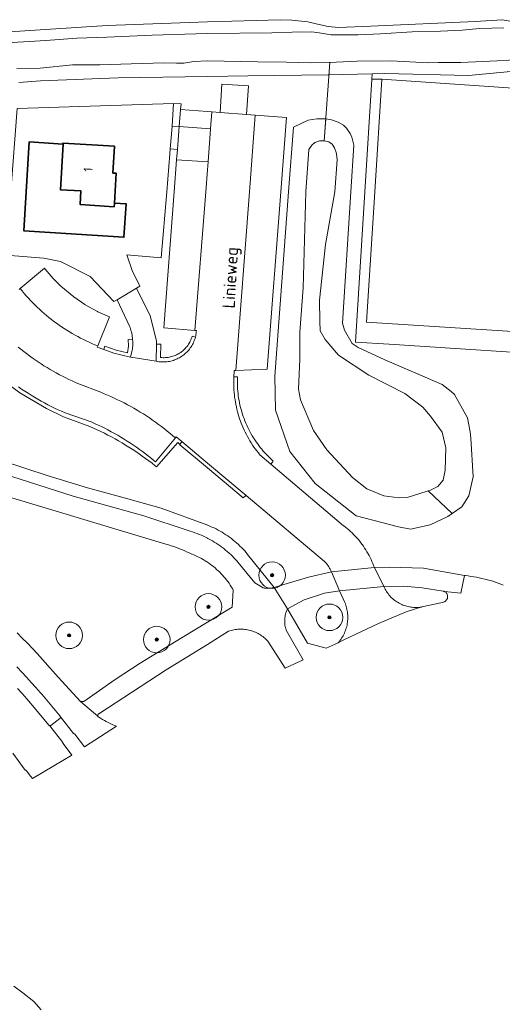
# Model space of a CAD drawing. Header units: metres. Extents: x 152610 to 160096, y 456114 to 462495.
# Tile 895 of 938: x 158472 to 158544, y 461378 to 461526. Entities that reach past the tile are written whole.
import ezdxf
from ezdxf.enums import TextEntityAlignment as Align

# ---------------------------------------------------------------- set-up
doc = ezdxf.new("R2010")
doc.units = ezdxf.units.M
doc.header["$LTSCALE"] = 0.5
doc.layers.get('0').update_dxf_attribs({"linetype": 'CONTINUOUS'})
for name, color, linetype, lineweight in [('B-PV-GR-BEPLANTING_CULTUUR_BOSPLANTSOEN-GV', 251, 'CONTINUOUS', 18), ('B-PV-OG-TERREIN_OEVER-GV', 251, 'CONTINUOUS', 18), ('B-PV-OG-TOPOGRAFIE-T18', 1, 'CONTINUOUS', 18), ('B-PV-OG-WATER_SLOOT-GV', 251, 'CONTINUOUS', 18), ('B-XX-GR-BEPLANTING_CULTUUR_BODEMBEDEKKER-GV', 252, 'CONTINUOUS', 18), ('B-XX-GR-BEPLANTING_CULTUUR_BOSPLANTSOEN-GV', 252, 'CONTINUOUS', 18), ('B-XX-GR-BEPLANTING_CULTUUR_HEESTERS-GV', 252, 'CONTINUOUS', 18), ('B-XX-GR-BOOM-S', 252, 'CONTINUOUS', 25), ('B-XX-IE-TERREINAFSCHEIDING_KUNSTMATIG_HEKWERK-G', 252, 'IE-TERREINAFSCHEIDING-KUNSTMATIG', 18), ('B-XX-KW-KUNSTWERK_DUIKER-G', 252, 'CONTINUOUS', 18), ('B-XX-OG-BEBOUWING-GV', 6, 'CONTINUOUS', 35), ('B-XX-OG-BEBOUWING-T18', 1, 'CONTINUOUS', 18), ('B-XX-OG-TERREIN_CULTUURSCHEIDING-GV', 252, 'CONTINUOUS', 18), ('B-XX-OG-TERREIN_ERF-GV', 252, 'CONTINUOUS', 18), ('B-XX-OG-WATER_SLOOT-GV', 252, 'CONTINUOUS', 18), ('B-XX-VH-VERHARDING_ASFALT-GV', 252, 'CONTINUOUS', 18), ('B-XX-VH-VERHARDING_BETONSTRAATSTEEN-GV', 252, 'CONTINUOUS', 18), ('B-XX-VH-VERHARDING_TEGEL-GV', 252, 'CONTINUOUS', 18)]:
    doc.layers.add(name, color=color, linetype=linetype, lineweight=lineweight)
doc.styles.add('NLCS-ISO-M-T18', font='NLCS-ISO.ttf', dxfattribs={"height": 1.8})
doc.linetypes.add('IE-TERREINAFSCHEIDING-KUNSTMATIG', pattern='A,4,[82,NLCS.SHX,S=0.75,R=90,X=0,Y=0],4,-2', length=10)

# ---------------------------------------------------------------- blocks, each defined once
blk = doc.blocks.new('SGR-BOOM_01-SO')
at = {"linetype": 'ByBlock', "lineweight": 18}
h = blk.add_hatch(color=0, dxfattribs=at)
h.dxf.hatch_style = 1
edge = h.paths.add_edge_path()
edge.add_arc((0, 0), 0.25, 0, 360)
at = {"color": 0, "linetype": 'ByBlock', "lineweight": 18}
for radius in [2, 0.25]:
    blk.add_circle((0, 0), radius, dxfattribs=at)

msp = doc.modelspace()

# ---------------------------------------------------------------- linework, layer by layer
at = {"layer": 'B-PV-GR-BEPLANTING_CULTUUR_BOSPLANTSOEN-GV', "flags": 128}
msp.add_lwpolyline([(158467.043, 461523.872), (158484.933, 461525.04), (158500, 461525.587), (158511.022, 461525.91), (158512.71, 461525.858), (158515.131, 461525.598), (158516.546, 461525.233), (158518.179, 461524.897), (158519.719, 461524.734), (158524.576, 461524.911), (158540.277, 461525.661), (158544.352, 461525.87), (158547.377, 461525.389)], dxfattribs=at)
at = {"layer": 'B-PV-OG-TERREIN_OEVER-GV', "flags": 128}
for points in [[(158547.377, 461525.389), (158544.352, 461525.87), (158540.277, 461525.661), (158524.576, 461524.911), (158519.719, 461524.734), (158518.179, 461524.897), (158516.546, 461525.233), (158515.131, 461525.598), (158512.71, 461525.858), (158511.022, 461525.91), (158500, 461525.587), (158484.933, 461525.04), (158467.043, 461523.872)], [(158469.844, 461522.405), (158475.698, 461522.782), (158480.365, 461523.133), (158484.859, 461523.283), (158491.675, 461523.575), (158498.26, 461523.76), (158500, 461523.808), (158509.714, 461523.93), (158512.757, 461524.008), (158515.712, 461524.102), (158516.802, 461523.939), (158518.607, 461523.633), (158520.39, 461523.628), (158522.694, 461523.641), (158526.064, 461523.798), (158530.82, 461524.071), (158535.067, 461524.17), (158538.322, 461524.344), (158540.931, 461524.579), (158544.604, 461524.695)], [(158547.1, 461519.9), (158543.611, 461519.739), (158538.115, 461519.48), (158534.777, 461519.462), (158533.258, 461519.436), (158527.621, 461519.713), (158522.543, 461519.69), (158518.325, 461519.446), (158515.524, 461519.411), (158511.876, 461519.523), (158507.55, 461519.549), (158499.995, 461519.707), (158497.941, 461519.612), (158496.438, 461519.348), (158495.328, 461519.369), (158493.506, 461519.415), (158488.536, 461519.278), (158483.834, 461519.118), (158479.685, 461519.098), (158474.821, 461518.611), (158471.342, 461518.543)], [(158471.652, 461516.462), (158474.886, 461516.717), (158486.558, 461517.176), (158500, 461517.335), (158506.062, 461517.441), (158518.188, 461517.604), (158524.78, 461517.747), (158526.701, 461517.788), (158539.277, 461517.523), (158552.504, 461518.758)], [(158475.004, 461376.868), (158473.869, 461378.128), (158472.23, 461379.42), (158470.854, 461380.401)]]:
    msp.add_lwpolyline(points, dxfattribs=at)
at = {"layer": 'B-PV-OG-WATER_SLOOT-GV', "flags": 128}
for points in [[(158544.604, 461524.695), (158540.931, 461524.579), (158538.322, 461524.344), (158535.067, 461524.17), (158530.82, 461524.071), (158526.064, 461523.798), (158522.694, 461523.641), (158520.39, 461523.628), (158518.607, 461523.633), (158516.802, 461523.939), (158515.712, 461524.102), (158512.757, 461524.008), (158509.714, 461523.93), (158500, 461523.808), (158498.26, 461523.76), (158491.675, 461523.575), (158484.859, 461523.283), (158480.365, 461523.133), (158475.698, 461522.782), (158469.844, 461522.405)], [(158471.342, 461518.543), (158474.821, 461518.611), (158479.685, 461519.098), (158483.834, 461519.118), (158488.536, 461519.278), (158493.506, 461519.415), (158495.328, 461519.369), (158496.438, 461519.348), (158497.941, 461519.612), (158499.995, 461519.707), (158507.55, 461519.549), (158511.876, 461519.523), (158515.524, 461519.411), (158518.325, 461519.446), (158522.543, 461519.69), (158527.621, 461519.713), (158533.258, 461519.436), (158534.777, 461519.462), (158538.115, 461519.48), (158543.611, 461519.739), (158547.1, 461519.9)]]:
    msp.add_lwpolyline(points, dxfattribs=at)
at = {"layer": 'B-XX-GR-BEPLANTING_CULTUUR_BODEMBEDEKKER-GV'}
for points in [[(158498.186, 461478.101), (158497.696, 461478.25), (158497.692, 461478.238), (158497.637, 461478.058), (158497.574, 461477.881), (158497.504, 461477.706), (158497.426, 461477.535), (158497.341, 461477.367), (158497.249, 461477.203), (158497.15, 461477.043), (158497.044, 461476.887), (158496.932, 461476.736), (158496.813, 461476.59), (158496.689, 461476.449), (158496.558, 461476.313), (158496.422, 461476.183), (158496.281, 461476.059), (158496.134, 461475.941), (158495.982, 461475.83), (158495.826, 461475.725), (158495.666, 461475.627), (158495.501, 461475.535), (158495.333, 461475.451), (158495.161, 461475.374), (158494.986, 461475.304), (158494.809, 461475.242), (158494.629, 461475.188), (158494.447, 461475.141), (158494.262, 461475.102), (158494.077, 461475.07), (158493.89, 461475.047), (158493.703, 461475.032), (158493.515, 461475.024), (158493.326, 461475.025), (158493.138, 461475.033), (158492.951, 461475.05), (158492.985, 461477.06), (158492.4, 461477.082), (158492.331, 461477.083), (158492.299, 461474.486), (158492.31, 461474.484), (158492.507, 461474.447), (158492.705, 461474.418), (158492.905, 461474.397), (158493.105, 461474.384), (158493.305, 461474.379), (158493.506, 461474.382), (158493.706, 461474.393), (158493.906, 461474.412), (158494.104, 461474.439), (158494.302, 461474.474), (158494.498, 461474.516), (158494.692, 461474.567), (158494.884, 461474.625), (158495.073, 461474.691), (158495.26, 461474.764), (158495.444, 461474.845), (158495.624, 461474.933), (158495.801, 461475.028), (158495.973, 461475.13), (158496.142, 461475.238), (158496.306, 461475.354), (158496.465, 461475.476), (158496.619, 461475.604), (158496.768, 461475.738), (158496.912, 461475.878), (158497.05, 461476.023), (158497.182, 461476.174), (158497.307, 461476.331), (158497.427, 461476.492), (158497.54, 461476.657), (158497.646, 461476.827), (158497.746, 461477.001), (158497.838, 461477.179), (158497.923, 461477.361), (158498.001, 461477.546), (158498.072, 461477.734), (158498.135, 461477.924)], [(158488.754, 461477.713), (158488.088, 461477.769), (158488.109, 461476.758), (158487.996, 461475.766), (158486.267, 461476.185), (158484.549, 461476.744), (158484.411, 461476.298), (158484.396, 461476.251), (158485.904, 461475.721), (158488.445, 461475.101), (158488.69, 461476.165), (158488.715, 461476.339), (158488.741, 461476.572), (158488.759, 461476.806), (158488.769, 461477.041), (158488.771, 461477.275), (158488.765, 461477.51)], [(158504.528, 461472.143), (158503.978, 461472.169), (158503.969, 461472.008), (158503.957, 461471.639), (158503.954, 461471.271), (158503.958, 461470.902), (158503.97, 461470.534), (158503.991, 461470.166), (158504.019, 461469.798), (158504.055, 461469.432), (158504.1, 461469.066), (158504.152, 461468.701), (158504.212, 461468.337), (158504.28, 461467.975), (158504.356, 461467.614), (158504.439, 461467.255), (158504.531, 461466.898), (158504.63, 461466.543), (158504.736, 461466.19), (158504.851, 461465.84), (158504.973, 461465.492), (158505.102, 461465.147), (158505.24, 461464.805), (158505.384, 461464.466), (158505.536, 461464.13), (158505.694, 461463.798), (158505.861, 461463.469), (158506.034, 461463.143), (158506.214, 461462.822), (158506.401, 461462.504), (158506.595, 461462.191), (158506.796, 461461.882), (158507.004, 461461.577), (158507.218, 461461.277), (158507.438, 461460.982), (158507.665, 461460.692), (158507.898, 461460.406), (158509.562, 461458.997), (158509.611, 461459.064), (158509.909, 461459.469), (158509.644, 461459.707), (158509.384, 461459.95), (158509.13, 461460.199), (158508.882, 461460.454), (158508.639, 461460.714), (158508.402, 461460.98), (158508.172, 461461.251), (158507.947, 461461.527), (158507.729, 461461.808), (158507.517, 461462.094), (158507.312, 461462.385), (158507.113, 461462.68), (158506.921, 461462.98), (158506.735, 461463.284), (158506.557, 461463.591), (158506.385, 461463.903), (158506.221, 461464.219), (158506.063, 461464.538), (158505.913, 461464.861), (158505.77, 461465.187), (158505.635, 461465.516), (158505.507, 461465.848), (158505.386, 461466.183), (158505.273, 461466.52), (158505.168, 461466.86), (158505.07, 461467.203), (158504.98, 461467.547), (158504.898, 461467.893), (158504.823, 461468.241), (158504.757, 461468.591), (158504.698, 461468.942), (158504.647, 461469.294), (158504.604, 461469.648), (158504.569, 461470.002), (158504.543, 461470.357), (158504.524, 461470.712), (158504.513, 461471.068), (158504.51, 461471.424), (158504.515, 461471.78), (158504.528, 461472.135)], [(158500, 461459.163), (158496.156, 461462.39), (158495.867, 461461.971), (158495.836, 461461.925), (158500, 461458.429), (158505.387, 461453.906), (158505.753, 461454.223), (158505.817, 461454.279)]]:
    msp.add_lwpolyline(points, close=True, dxfattribs=at)
msp.add_lwpolyline([(158468.724, 461472.008), (158471.786, 461469.756), (158475.811, 461467.397), (158478.372, 461466.144), (158482.315, 461464.691), (158482.867, 461464.442), (158483.416, 461464.187), (158483.962, 461463.923), (158484.504, 461463.653), (158485.043, 461463.376), (158485.578, 461463.091), (158486.109, 461462.799), (158486.636, 461462.501), (158487.159, 461462.196), (158487.678, 461461.883), (158488.193, 461461.564), (158488.703, 461461.238), (158489.21, 461460.905), (158489.712, 461460.566), (158490.209, 461460.22), (158490.702, 461459.868), (158491.19, 461459.509), (158491.673, 461459.143), (158492.151, 461458.772), (158492.34, 461458.622), (158495.562, 461462.237), (158495.867, 461461.971), (158496.156, 461462.39), (158495.315, 461463.096), (158495.188, 461462.943), (158492.192, 461459.35), (158492.006, 461459.506), (158491.575, 461459.861), (158491.138, 461460.209), (158490.696, 461460.552), (158490.25, 461460.888), (158489.798, 461461.218), (158489.342, 461461.541), (158488.882, 461461.857), (158488.417, 461462.167), (158487.947, 461462.47), (158487.474, 461462.767), (158486.996, 461463.057), (158486.514, 461463.339), (158486.028, 461463.615), (158485.538, 461463.884), (158485.044, 461464.146), (158484.547, 461464.401), (158484.046, 461464.648), (158483.541, 461464.889), (158483.033, 461465.122), (158482.522, 461465.348), (158478.587, 461466.716), (158478.579, 461466.72), (158478.055, 461466.952), (158477.534, 461467.192), (158477.017, 461467.438), (158476.503, 461467.693), (158475.993, 461467.954), (158475.487, 461468.222), (158474.984, 461468.498), (158474.486, 461468.78), (158473.991, 461469.069), (158473.5, 461469.366), (158473.014, 461469.669), (158472.531, 461469.978), (158472.054, 461470.295), (158471.58, 461470.618)], dxfattribs=at)
at = {"layer": 'B-XX-GR-BEPLANTING_CULTUUR_BOSPLANTSOEN-GV'}
msp.add_lwpolyline([(158467.043, 461523.872), (158484.933, 461525.04), (158500, 461525.587), (158511.022, 461525.91), (158512.71, 461525.858), (158515.131, 461525.598), (158516.546, 461525.233), (158518.179, 461524.897), (158519.719, 461524.734), (158524.576, 461524.911), (158540.277, 461525.661), (158544.352, 461525.87), (158547.377, 461525.389)], dxfattribs=at)
at = {"layer": 'B-XX-GR-BEPLANTING_CULTUUR_HEESTERS-GV'}
for points in [[(158496.031, 461513.261), (158494.924, 461513.317), (158494.683, 461509.9), (158495.742, 461509.825), (158495.743, 461509.836), (158495.935, 461512.374), (158495.966, 461512.371)], [(158495.483, 461506.387), (158494.419, 461506.467), (158494.363, 461505.739), (158493.876, 461500), (158493.035, 461490.082), (158487.891, 461490.521), (158488.676, 461488.178), (158489.839, 461485.78), (158489.353, 461485.492), (158491.385, 461481.332), (158492.336, 461477.554), (158492.331, 461477.083), (158492.4, 461477.082), (158492.985, 461477.06), (158492.951, 461475.05), (158493.138, 461475.033), (158493.326, 461475.025), (158493.515, 461475.024), (158493.703, 461475.032), (158493.89, 461475.047), (158494.077, 461475.07), (158494.262, 461475.102), (158494.447, 461475.141), (158494.629, 461475.188), (158494.809, 461475.242), (158494.986, 461475.304), (158495.161, 461475.374), (158495.333, 461475.451), (158495.501, 461475.535), (158495.666, 461475.627), (158495.826, 461475.725), (158495.982, 461475.83), (158496.134, 461475.941), (158496.281, 461476.059), (158496.422, 461476.183), (158496.558, 461476.313), (158496.689, 461476.449), (158496.813, 461476.59), (158496.932, 461476.736), (158497.044, 461476.887), (158497.15, 461477.043), (158497.249, 461477.203), (158497.341, 461477.367), (158497.426, 461477.535), (158497.504, 461477.706), (158497.574, 461477.881), (158497.637, 461478.058), (158497.692, 461478.238), (158497.696, 461478.25), (158498.186, 461478.101), (158498.19, 461478.117), (158498.237, 461478.312), (158498.277, 461478.508), (158498.309, 461478.706), (158498.333, 461478.905), (158498.349, 461479.105), (158498.127, 461479.123), (158493.451, 461479.504), (158495, 461500), (158495.362, 461504.791)]]:
    msp.add_lwpolyline(points, close=True, dxfattribs=at)
msp.add_lwpolyline([(158471.698, 461485.299), (158471.847, 461485.424), (158475.473, 461488.48), (158475.571, 461488.367), (158476.779, 461486.962), (158477.96, 461485.789), (158479.891, 461484.179), (158481.559, 461483.043), (158481.588, 461483.023), (158481.617, 461483.007), (158483.44, 461481.99), (158483.476, 461481.97), (158483.517, 461481.952), (158485.27, 461481.167), (158483.502, 461476.805), (158483.417, 461476.595), (158484.396, 461476.251), (158484.411, 461476.298), (158484.549, 461476.744), (158486.267, 461476.185), (158487.996, 461475.766), (158488.109, 461476.758), (158488.088, 461477.769), (158488.754, 461477.713), (158488.751, 461477.744), (158488.729, 461477.977), (158488.699, 461478.21), (158488.662, 461478.441), (158488.616, 461478.671), (158488.563, 461478.9), (158488.501, 461479.126), (158488.433, 461479.35), (158488.356, 461479.572), (158488.272, 461479.791), (158486.405, 461483.745), (158485.943, 461483.471), (158482.339, 461487.235), (158477.876, 461489.524), (158475.37, 461489.992), (158469.7, 461490.476)], dxfattribs=at)
at = {"layer": 'B-XX-IE-TERREINAFSCHEIDING_KUNSTMATIG_HEKWERK-G'}
msp.add_lwpolyline([(158525.172, 461500), (158523.946, 461480.396), (158557.759, 461478.204), (158559.644, 461500), (158560.643, 461514.579), (158526.233, 461516.958)], close=True, dxfattribs=at)
at = {"layer": 'B-XX-KW-KUNSTWERK_DUIKER-G'}
msp.add_lwpolyline([(158517.58, 461507.664), (158518.414, 461519.451)], dxfattribs=at)
at = {"layer": 'B-XX-OG-BEBOUWING-GV'}
for points in [[(158478.284, 461507.187), (158473.174, 461507.51), (158472.391, 461494.111), (158487.446, 461493.161), (158487.764, 461498.191), (158486.007, 461498.302), (158485.972, 461497.746), (158480.845, 461498.092), (158480.982, 461500.128), (158477.882, 461500.309)], [(158486.04, 461506.858), (158478.293, 461507.347), (158478.284, 461507.187), (158477.882, 461500.309), (158480.982, 461500.128), (158480.845, 461498.092), (158485.972, 461497.746), (158486.007, 461498.302), (158486.291, 461502.796), (158485.786, 461502.828)]]:
    msp.add_lwpolyline(points, close=True, dxfattribs=at)
at = {"layer": 'B-XX-OG-TERREIN_CULTUURSCHEIDING-GV'}
for points in [[(158552.504, 461518.758), (158539.277, 461517.523), (158526.701, 461517.788), (158524.78, 461517.747), (158524.733, 461516.981), (158526.233, 461516.958), (158560.643, 461514.579)], [(158556.472, 461475.181), (158527.368, 461477.067), (158522.298, 461477.346), (158523.69, 461500), (158524.733, 461516.981), (158524.78, 461517.747), (158518.188, 461517.604), (158506.062, 461517.441), (158500, 461517.335), (158486.558, 461517.176), (158474.886, 461516.717), (158471.652, 461516.462)], [(158471.38, 461512.522), (158494.924, 461513.317), (158496.031, 461513.261), (158495.966, 461512.371), (158500, 461512.076), (158500.677, 461512.026), (158501.915, 461511.935), (158502.181, 461516.213), (158506.167, 461515.963), (158505.887, 461511.644), (158507.205, 461511.548), (158511.885, 461511.205), (158511.036, 461500), (158509.01, 461473.276), (158504.269, 461473.092), (158504.049, 461473.083), (158504.016, 461472.743), (158503.989, 461472.376), (158503.978, 461472.169), (158504.528, 461472.143), (158504.528, 461472.135), (158504.515, 461471.78), (158504.51, 461471.424), (158504.513, 461471.068), (158504.524, 461470.712), (158504.543, 461470.357), (158504.569, 461470.002), (158504.604, 461469.648), (158504.647, 461469.294), (158504.698, 461468.942), (158504.757, 461468.591), (158504.823, 461468.241), (158504.898, 461467.893), (158504.98, 461467.547), (158505.07, 461467.203), (158505.168, 461466.86), (158505.273, 461466.52), (158505.386, 461466.183), (158505.507, 461465.848), (158505.635, 461465.516), (158505.77, 461465.187), (158505.913, 461464.861), (158506.063, 461464.538), (158506.221, 461464.219), (158506.385, 461463.903), (158506.557, 461463.591), (158506.735, 461463.284), (158506.921, 461462.98), (158507.113, 461462.68), (158507.312, 461462.385), (158507.517, 461462.094), (158507.729, 461461.808), (158507.947, 461461.527), (158508.172, 461461.251), (158508.402, 461460.98), (158508.639, 461460.714), (158508.882, 461460.454), (158509.13, 461460.199), (158509.384, 461459.95), (158509.644, 461459.707), (158509.909, 461459.469), (158509.611, 461459.064), (158509.562, 461458.997), (158520.497, 461449.734), (158520.51, 461449.724), (158520.77, 461449.522), (158521.026, 461449.313), (158521.276, 461449.098), (158521.521, 461448.877), (158521.761, 461448.65), (158521.995, 461448.418), (158522.224, 461448.18), (158522.446, 461447.936), (158522.663, 461447.687), (158522.873, 461447.433), (158523.078, 461447.174), (158523.276, 461446.91), (158523.467, 461446.641), (158523.652, 461446.368), (158523.83, 461446.09), (158524.002, 461445.808), (158524.166, 461445.522), (158524.324, 461445.232), (158524.474, 461444.938), (158524.618, 461444.641), (158524.754, 461444.34), (158524.883, 461444.037), (158525.004, 461443.73), (158525.118, 461443.42), (158527.385, 461443.496), (158532.497, 461443.354), (158538.697, 461442.24), (158538.783, 461442.224), (158538.815, 461442.22), (158539.234, 461442.17), (158539.651, 461442.112), (158540.067, 461442.046), (158540.481, 461441.972), (158540.894, 461441.89), (158541.306, 461441.801), (158541.715, 461441.703), (158542.123, 461441.598), (158542.529, 461441.485), (158542.932, 461441.365), (158543.333, 461441.236), (158543.732, 461441.1), (158544.128, 461440.957), (158544.521, 461440.806)], [(158469.339, 461459.457), (158475.893, 461457.286), (158481.972, 461455.451), (158488.029, 461453.793), (158493.028, 461452.36), (158499.894, 461449.863), (158500, 461449.822), (158500.062, 461449.798), (158500.378, 461449.67), (158500.691, 461449.534), (158501.001, 461449.391), (158501.307, 461449.241), (158501.609, 461449.083), (158501.908, 461448.919), (158502.203, 461448.747), (158502.494, 461448.569), (158502.78, 461448.384), (158503.063, 461448.192), (158503.34, 461447.994), (158503.613, 461447.789), (158503.881, 461447.578), (158504.144, 461447.361), (158504.401, 461447.137), (158504.654, 461446.908), (158504.901, 461446.673), (158505.142, 461446.432), (158505.378, 461446.185), (158505.607, 461445.933), (158505.831, 461445.676), (158506.049, 461445.413), (158510.02, 461440.432), (158511.486, 461440.904), (158515.19, 461441.97), (158518.647, 461442.772), (158518.633, 461442.805), (158518.551, 461442.993), (158518.461, 461443.177), (158518.363, 461443.358), (158518.259, 461443.536), (158518.148, 461443.708), (158518.031, 461443.877), (158517.907, 461444.041), (158517.776, 461444.199), (158517.64, 461444.353), (158505.817, 461454.279), (158505.753, 461454.223), (158505.387, 461453.906), (158500, 461458.429), (158495.836, 461461.925), (158495.867, 461461.971), (158495.562, 461462.237), (158492.34, 461458.622), (158492.151, 461458.772), (158491.673, 461459.143), (158491.19, 461459.509), (158490.702, 461459.868), (158490.209, 461460.22), (158489.712, 461460.566), (158489.21, 461460.905), (158488.703, 461461.238), (158488.193, 461461.564), (158487.678, 461461.883), (158487.159, 461462.196), (158486.636, 461462.501), (158486.109, 461462.799), (158485.578, 461463.091), (158485.043, 461463.376), (158484.504, 461463.653), (158483.962, 461463.923), (158483.416, 461464.187), (158482.867, 461464.442), (158482.315, 461464.691), (158478.372, 461466.144), (158475.811, 461467.397), (158471.786, 461469.756), (158468.724, 461472.008)], [(158471.391, 461433.593), (158472.153, 461432.824), (158472.91, 461432.049), (158473.661, 461431.268), (158474.407, 461430.482), (158477.538, 461426.945), (158480.902, 461423.266), (158481.392, 461423.261), (158486.098, 461426.56), (158489.863, 461429.02), (158496.193, 461432.898), (158500, 461435.214), (158503.735, 461437.487), (158503.891, 461440.045), (158503.758, 461440.277), (158503.595, 461440.544), (158503.427, 461440.806), (158503.251, 461441.065), (158503.069, 461441.319), (158502.88, 461441.568), (158502.685, 461441.812), (158502.484, 461442.051), (158502.277, 461442.285), (158502.064, 461442.513), (158501.845, 461442.736), (158501.62, 461442.953), (158501.39, 461443.165), (158501.155, 461443.37), (158500.914, 461443.569), (158500.669, 461443.762), (158500.418, 461443.949), (158500.163, 461444.13), (158500, 461444.239), (158499.903, 461444.303), (158499.639, 461444.47), (158499.371, 461444.631), (158499.099, 461444.784), (158498.823, 461444.93), (158498.543, 461445.069), (158498.26, 461445.201), (158497.974, 461445.326), (158497.684, 461445.443), (158497.637, 461445.466), (158497.26, 461445.649), (158496.88, 461445.825), (158496.496, 461445.993), (158496.109, 461446.154), (158495.72, 461446.307), (158495.327, 461446.453), (158494.931, 461446.592), (158494.533, 461446.723), (158494.133, 461446.846), (158493.73, 461446.962), (158470.556, 461453.937)]]:
    msp.add_lwpolyline(points, dxfattribs=at)
for points in [[(158560.643, 461514.579), (158526.233, 461516.958), (158525.172, 461500), (158523.946, 461480.396), (158557.759, 461478.205), (158559.644, 461500), (158560.619, 461514.217)], [(158516.441, 461510.972), (158517.773, 461510.975), (158517.822, 461510.968), (158518.661, 461510.848), (158519.691, 461510.503), (158520.46, 461510.051), (158520.944, 461509.564), (158521.493, 461508.775), (158521.723, 461508.206), (158522.038, 461507.02), (158521.587, 461500), (158520.318, 461480.231), (158520.602, 461479.167), (158521.759, 461477.188), (158522.679, 461476.552), (158526.676, 461474.712), (158535.312, 461470.975), (158536.662, 461469.959), (158537.182, 461469.509), (158539.112, 461465.977), (158539.552, 461463.872), (158539.619, 461462.891), (158539.987, 461457.095), (158539.347, 461454.25), (158538.273, 461452.579), (158536.818, 461451.547), (158536.189, 461451.101), (158533.539, 461449.848), (158530.549, 461449.22), (158528.769, 461449.557), (158522.359, 461451.203), (158516.217, 461456.089), (158512.426, 461460.92), (158510.269, 461467.151), (158510.146, 461472.269), (158512.207, 461500), (158512.932, 461509.755), (158515.137, 461510.774)], [(158520.684, 461438.168), (158519.893, 461439.933), (158517.594, 461439.569), (158514.557, 461438.57), (158512.039, 461437.209), (158515.066, 461432.031), (158517.89, 461431.307), (158519.675, 461432.115), (158519.811, 461432.275), (158519.944, 461432.445), (158520.071, 461432.619), (158520.191, 461432.798), (158520.305, 461432.981), (158520.412, 461433.168), (158520.512, 461433.36), (158520.604, 461433.554), (158520.69, 461433.753), (158520.767, 461433.954), (158520.838, 461434.157), (158520.901, 461434.364), (158520.956, 461434.572), (158521.003, 461434.783), (158521.043, 461434.995), (158521.074, 461435.208), (158521.098, 461435.422), (158521.114, 461435.637), (158521.121, 461435.853), (158521.121, 461436.069), (158521.113, 461436.284), (158521.097, 461436.499), (158521.072, 461436.714), (158521.04, 461436.927), (158521, 461437.139), (158520.952, 461437.349), (158520.897, 461437.557), (158520.833, 461437.763), (158520.762, 461437.967)], [(158532.325, 461440.395), (158529.555, 461440.651), (158526.553, 461440.567), (158526.639, 461440.381), (158526.731, 461440.198), (158526.831, 461440.019), (158526.937, 461439.845), (158527.051, 461439.674), (158527.171, 461439.508), (158527.297, 461439.347), (158527.43, 461439.191), (158527.568, 461439.04), (158527.712, 461438.895), (158527.862, 461438.755), (158528.018, 461438.622), (158528.178, 461438.494), (158528.343, 461438.373), (158528.513, 461438.259), (158528.687, 461438.151), (158528.865, 461438.05), (158529.047, 461437.956), (158529.233, 461437.87), (158529.421, 461437.79), (158529.613, 461437.718), (158529.808, 461437.654), (158530.004, 461437.597), (158530.203, 461437.548), (158530.404, 461437.507), (158530.606, 461437.473), (158530.809, 461437.448), (158531.013, 461437.43), (158531.217, 461437.421), (158531.422, 461437.419), (158531.627, 461437.426), (158531.831, 461437.44), (158532.035, 461437.463), (158532.237, 461437.493), (158532.271, 461437.499), (158535.372, 461438.19), (158535.454, 461438.204), (158535.535, 461438.225), (158535.613, 461438.254), (158535.688, 461438.291), (158535.759, 461438.334), (158535.826, 461438.384), (158535.888, 461438.44), (158535.944, 461438.502), (158535.993, 461438.569), (158536.036, 461438.641), (158536.073, 461438.716), (158536.101, 461438.794), (158536.122, 461438.875), (158536.136, 461438.957), (158536.141, 461439.04), (158536.139, 461439.124), (158536.128, 461439.206), (158536.109, 461439.288), (158536.083, 461439.367), (158536.049, 461439.443), (158536.009, 461439.516), (158535.961, 461439.584), (158535.907, 461439.648), (158535.847, 461439.706), (158535.782, 461439.758), (158535.713, 461439.804), (158535.676, 461439.823), (158535.639, 461439.843), (158535.562, 461439.874), (158535.482, 461439.899), (158535.463, 461439.903)]]:
    msp.add_lwpolyline(points, close=True, dxfattribs=at)
at = {"layer": 'B-XX-OG-TERREIN_ERF-GV'}
for points in [[(158494.683, 461509.9), (158494.924, 461513.317), (158471.38, 461512.522), (158470.426, 461500), (158469.7, 461490.476), (158475.37, 461489.992), (158477.876, 461489.524), (158482.339, 461487.235), (158485.943, 461483.471), (158486.405, 461483.745), (158489.353, 461485.492), (158489.839, 461485.78), (158488.676, 461488.178), (158487.891, 461490.521), (158493.035, 461490.082), (158493.876, 461500), (158494.363, 461505.739), (158494.419, 461506.467), (158494.677, 461509.814)], [(158472.391, 461494.111), (158473.174, 461507.51), (158478.284, 461507.187), (158478.293, 461507.347), (158486.04, 461506.858), (158485.786, 461502.828), (158486.291, 461502.796), (158486.007, 461498.302), (158487.764, 461498.191), (158487.446, 461493.161)]]:
    msp.add_lwpolyline(points, close=True, dxfattribs=at)
at = {"layer": 'B-XX-OG-WATER_SLOOT-GV'}
for points in [[(158547.377, 461525.389), (158544.352, 461525.87), (158540.277, 461525.661), (158524.576, 461524.911), (158519.719, 461524.734), (158518.179, 461524.897), (158516.546, 461525.233), (158515.131, 461525.598), (158512.71, 461525.858), (158511.022, 461525.91), (158500, 461525.587), (158484.933, 461525.04), (158467.043, 461523.872)], [(158469.844, 461522.405), (158475.698, 461522.782), (158480.365, 461523.133), (158484.859, 461523.283), (158491.675, 461523.575), (158498.26, 461523.76), (158500, 461523.808), (158509.714, 461523.93), (158512.757, 461524.008), (158515.712, 461524.102), (158516.802, 461523.939), (158518.607, 461523.633), (158520.39, 461523.628), (158522.694, 461523.641), (158526.064, 461523.798), (158530.82, 461524.071), (158535.067, 461524.17), (158538.322, 461524.344), (158540.931, 461524.579), (158544.604, 461524.695)], [(158544.604, 461524.695), (158540.931, 461524.579), (158538.322, 461524.344), (158535.067, 461524.17), (158530.82, 461524.071), (158526.064, 461523.798), (158522.694, 461523.641), (158520.39, 461523.628), (158518.607, 461523.633), (158516.802, 461523.939), (158515.712, 461524.102), (158512.757, 461524.008), (158509.714, 461523.93), (158500, 461523.808), (158498.26, 461523.76), (158491.675, 461523.575), (158484.859, 461523.283), (158480.365, 461523.133), (158475.698, 461522.782), (158469.844, 461522.405)], [(158547.1, 461519.9), (158543.611, 461519.739), (158538.115, 461519.48), (158534.777, 461519.462), (158533.258, 461519.436), (158527.621, 461519.713), (158522.543, 461519.69), (158518.325, 461519.446), (158515.524, 461519.411), (158511.876, 461519.523), (158507.55, 461519.549), (158499.995, 461519.707), (158497.941, 461519.612), (158496.438, 461519.348), (158495.328, 461519.369), (158493.506, 461519.415), (158488.536, 461519.278), (158483.834, 461519.118), (158479.685, 461519.098), (158474.821, 461518.611), (158471.342, 461518.543)], [(158471.342, 461518.543), (158474.821, 461518.611), (158479.685, 461519.098), (158483.834, 461519.118), (158488.536, 461519.278), (158493.506, 461519.415), (158495.328, 461519.369), (158496.438, 461519.348), (158497.941, 461519.612), (158499.995, 461519.707), (158507.55, 461519.549), (158511.876, 461519.523), (158515.524, 461519.411), (158518.325, 461519.446), (158522.543, 461519.69), (158527.621, 461519.713), (158533.258, 461519.436), (158534.777, 461519.462), (158538.115, 461519.48), (158543.611, 461519.739), (158547.1, 461519.9)], [(158471.652, 461516.462), (158474.886, 461516.717), (158486.558, 461517.176), (158500, 461517.335), (158506.062, 461517.441), (158518.188, 461517.604), (158524.78, 461517.747), (158526.701, 461517.788), (158539.277, 461517.523), (158552.504, 461518.758)]]:
    msp.add_lwpolyline(points, dxfattribs=at)
for points in [[(158517.822, 461510.968), (158517.773, 461510.975), (158516.441, 461510.972), (158515.137, 461510.774), (158512.932, 461509.755), (158512.207, 461500), (158510.146, 461472.269), (158510.269, 461467.151), (158512.426, 461460.92), (158516.217, 461456.089), (158522.359, 461451.203), (158528.769, 461449.557), (158530.549, 461449.22), (158533.539, 461449.848), (158536.189, 461451.101), (158536.818, 461451.547), (158533.189, 461454.982), (158531.794, 461454.556), (158530.072, 461453.996), (158528.82, 461453.912), (158526.542, 461454.22), (158523.97, 461455.274), (158521.822, 461456.972), (158517.979, 461461.149), (158515.977, 461464.07), (158514.025, 461468.686), (158513.696, 461470.273), (158513.789, 461472.564), (158513.929, 461474.795), (158513.905, 461478.888), (158514.4, 461485.534), (158514.803, 461500), (158515.255, 461506.367), (158515.689, 461507.017), (158516.182, 461507.407), (158516.875, 461507.666), (158517.58, 461507.664)], [(158518.661, 461510.848), (158517.822, 461510.968), (158517.58, 461507.664), (158518.284, 461507.503), (158518.787, 461507.17), (158519.129, 461506.63), (158519.376, 461505.942), (158519.493, 461505.368), (158519.539, 461504.829), (158519.195, 461500), (158517.768, 461492.076), (158516.855, 461483.701), (158516.919, 461480.54), (158516.958, 461479.089), (158517.699, 461477.749), (158519.729, 461475.424), (158524.282, 461472.412), (158529.72, 461469.633), (158532.39, 461467.572), (158533.589, 461466.204), (158535.299, 461463.817), (158535.878, 461461.437), (158535.775, 461458.077), (158535.448, 461456.593), (158534.69, 461455.642), (158533.578, 461455.101), (158533.189, 461454.982), (158536.818, 461451.547), (158538.273, 461452.579), (158539.347, 461454.25), (158539.987, 461457.095), (158539.619, 461462.891), (158539.552, 461463.872), (158539.112, 461465.977), (158537.182, 461469.509), (158536.662, 461469.959), (158535.312, 461470.975), (158526.676, 461474.712), (158522.679, 461476.552), (158521.759, 461477.188), (158520.602, 461479.167), (158520.318, 461480.231), (158521.587, 461500), (158522.038, 461507.02), (158521.723, 461508.206), (158521.493, 461508.775), (158520.944, 461509.564), (158520.46, 461510.051), (158519.691, 461510.503)], [(158517.58, 461507.664), (158516.875, 461507.666), (158516.182, 461507.407), (158515.689, 461507.017), (158515.255, 461506.367), (158514.803, 461500), (158514.4, 461485.534), (158513.905, 461478.888), (158513.929, 461474.795), (158513.789, 461472.564), (158513.696, 461470.273), (158514.025, 461468.686), (158515.977, 461464.07), (158517.979, 461461.149), (158521.822, 461456.972), (158523.97, 461455.274), (158526.542, 461454.22), (158528.82, 461453.912), (158530.072, 461453.996), (158531.794, 461454.556), (158533.189, 461454.982), (158533.578, 461455.101), (158534.69, 461455.642), (158535.448, 461456.593), (158535.775, 461458.077), (158535.878, 461461.437), (158535.299, 461463.817), (158533.589, 461466.204), (158532.39, 461467.572), (158529.72, 461469.633), (158524.282, 461472.412), (158519.729, 461475.424), (158517.699, 461477.749), (158516.958, 461479.089), (158516.919, 461480.54), (158516.855, 461483.701), (158517.768, 461492.076), (158519.195, 461500), (158519.539, 461504.829), (158519.493, 461505.368), (158519.376, 461505.942), (158519.129, 461506.63), (158518.787, 461507.17), (158518.284, 461507.503)]]:
    msp.add_lwpolyline(points, close=True, dxfattribs=at)
at = {"layer": 'B-XX-VH-VERHARDING_ASFALT-GV'}
for points in [[(158470.556, 461453.937), (158493.73, 461446.962), (158494.133, 461446.846), (158494.533, 461446.723), (158494.931, 461446.592), (158495.327, 461446.453), (158495.72, 461446.307), (158496.109, 461446.154), (158496.496, 461445.993), (158496.88, 461445.825), (158497.26, 461445.649), (158497.637, 461445.466), (158497.684, 461445.443), (158497.974, 461445.326), (158498.26, 461445.201), (158498.543, 461445.069), (158498.823, 461444.93), (158499.099, 461444.784), (158499.371, 461444.631), (158499.639, 461444.47), (158499.903, 461444.303), (158500, 461444.239), (158500.163, 461444.13), (158500.418, 461443.949), (158500.669, 461443.762), (158500.914, 461443.569), (158501.155, 461443.37), (158501.39, 461443.165), (158501.62, 461442.953), (158501.845, 461442.736), (158502.064, 461442.513), (158502.277, 461442.285), (158502.484, 461442.051), (158502.685, 461441.812), (158502.88, 461441.568), (158503.069, 461441.319), (158503.251, 461441.065), (158503.427, 461440.806), (158503.595, 461440.544), (158503.758, 461440.277), (158503.891, 461440.045), (158503.735, 461437.487), (158500, 461435.214), (158496.193, 461432.898), (158489.863, 461429.02), (158486.098, 461426.56), (158481.392, 461423.261), (158480.902, 461423.266), (158483.527, 461421.042), (158483.516, 461421.062), (158483.501, 461421.107), (158483.495, 461421.153), (158483.495, 461421.2), (158483.505, 461421.245), (158483.521, 461421.289), (158483.545, 461421.329), (158483.576, 461421.365), (158483.611, 461421.395), (158483.652, 461421.418), (158493.806, 461428.041), (158500, 461431.875), (158503.179, 461433.843), (158503.35, 461433.9), (158503.552, 461433.96), (158503.755, 461434.012), (158503.96, 461434.056), (158504.167, 461434.093), (158504.375, 461434.121), (158504.584, 461434.141), (158504.794, 461434.154), (158505.004, 461434.159), (158505.214, 461434.155), (158505.424, 461434.144), (158505.633, 461434.124), (158505.841, 461434.097), (158506.048, 461434.061), (158506.254, 461434.018), (158506.457, 461433.967), (158506.659, 461433.908), (158506.858, 461433.842), (158507.055, 461433.768), (158507.249, 461433.687), (158507.439, 461433.598), (158507.626, 461433.503), (158507.809, 461433.4), (158507.988, 461433.29), (158508.163, 461433.173), (158508.333, 461433.05), (158508.498, 461432.921), (158508.659, 461432.785), (158508.814, 461432.644), (158508.963, 461432.496), (158509.107, 461432.343), (158511.705, 461428.278), (158514.427, 461429.519), (158511.835, 461434.029), (158511.782, 461434.208), (158511.736, 461434.389), (158511.699, 461434.572), (158511.669, 461434.756), (158511.647, 461434.942), (158511.633, 461435.128), (158511.627, 461435.315), (158511.629, 461435.501), (158511.639, 461435.688), (158511.657, 461435.874), (158511.684, 461436.059), (158511.718, 461436.242), (158511.759, 461436.424), (158511.809, 461436.604), (158511.866, 461436.782), (158511.931, 461436.957), (158512.003, 461437.13), (158512.039, 461437.209), (158510.02, 461440.432), (158509.902, 461440.402), (158509.736, 461440.366), (158509.568, 461440.339), (158509.4, 461440.319), (158509.23, 461440.308), (158509.061, 461440.304), (158508.891, 461440.309), (158508.722, 461440.321), (158508.553, 461440.342), (158508.386, 461440.37), (158507.121, 461441.128), (158504.595, 461444.24), (158504.46, 461444.396), (158504.229, 461444.653), (158503.993, 461444.904), (158503.751, 461445.15), (158503.503, 461445.389), (158503.25, 461445.624), (158502.991, 461445.852), (158502.727, 461446.074), (158502.458, 461446.29), (158502.184, 461446.5), (158501.906, 461446.703), (158501.622, 461446.9), (158501.334, 461447.09), (158501.042, 461447.273), (158500.746, 461447.45), (158500.676, 461447.491), (158500.367, 461447.664), (158500.053, 461447.831), (158500, 461447.858), (158499.737, 461447.99), (158499.416, 461448.143), (158499.093, 461448.288), (158498.766, 461448.426), (158498.436, 461448.556), (158498.104, 461448.679), (158497.768, 461448.794), (158497.43, 461448.902), (158497.09, 461449.002), (158490.436, 461451.21), (158479.823, 461454.177), (158469.326, 461457.542)], [(158471.343, 461428.483), (158472.067, 461427.71), (158472.785, 461426.931), (158473.497, 461426.148), (158474.204, 461425.359), (158474.905, 461424.565), (158475.091, 461424.351), (158477.832, 461421.054), (158477.858, 461421.019), (158477.876, 461420.979), (158477.882, 461420.958), (158479.848, 461418.441), (158479.869, 461418.442), (158479.911, 461418.435), (158479.951, 461418.422), (158479.987, 461418.401), (158480.019, 461418.373), (158480.03, 461418.361), (158481.514, 461416.47), (158486.31, 461419.541), (158486, 461419.666), (158485.693, 461419.799), (158485.389, 461419.939), (158485.088, 461420.086), (158484.791, 461420.24), (158484.498, 461420.402), (158484.208, 461420.57), (158483.923, 461420.745), (158483.641, 461420.927), (158483.601, 461420.953), (158483.567, 461420.984), (158483.538, 461421.021), (158483.527, 461421.042), (158480.902, 461423.266), (158477.538, 461426.945), (158474.407, 461430.482), (158473.661, 461431.268), (158472.91, 461432.049), (158472.153, 461432.824), (158471.391, 461433.593)], [(158470.744, 461415.481), (158472.591, 461412.92), (158472.595, 461412.921), (158472.64, 461412.922), (158472.684, 461412.915), (158472.727, 461412.901), (158472.766, 461412.879), (158472.8, 461412.85), (158473.452, 461411.971), (158473.678, 461411.662), (158476.904, 461413.583), (158479.623, 461415.201), (158478.289, 461416.968), (158478.264, 461417.003), (158478.245, 461417.042), (158478.235, 461417.083), (158476.297, 461419.619), (158476.277, 461419.621), (158476.238, 461419.632), (158476.202, 461419.651), (158476.171, 461419.676), (158476.161, 461419.687), (158474.197, 461422.047), (158472.814, 461423.695), (158472.122, 461424.474), (158471.424, 461425.248)]]:
    msp.add_lwpolyline(points, dxfattribs=at)
at = {"layer": 'B-XX-VH-VERHARDING_BETONSTRAATSTEEN-GV'}
for points in [[(158495.966, 461512.371), (158495.935, 461512.374), (158495.743, 461509.836), (158500.481, 461509.49), (158500.677, 461512.026), (158500, 461512.076)], [(158511.885, 461511.205), (158507.205, 461511.548), (158506.323, 461500), (158504.269, 461473.092), (158509.01, 461473.276), (158511.036, 461500)], [(158495.742, 461509.825), (158494.683, 461509.9), (158494.677, 461509.814), (158494.419, 461506.467), (158495.483, 461506.387)], [(158500.481, 461509.49), (158495.743, 461509.836), (158495.742, 461509.825), (158495.483, 461506.387), (158495.362, 461504.791), (158500.095, 461504.52)], [(158500.095, 461504.52), (158495.362, 461504.791), (158495, 461500), (158493.451, 461479.504), (158498.127, 461479.123), (158499.745, 461500), (158500, 461503.29)]]:
    msp.add_lwpolyline(points, close=True, dxfattribs=at)
msp.add_lwpolyline([(158471.424, 461425.248), (158472.122, 461424.474), (158472.814, 461423.695), (158474.197, 461422.047), (158476.161, 461419.687), (158476.171, 461419.676), (158476.202, 461419.651), (158476.238, 461419.632), (158476.277, 461419.621), (158476.297, 461419.619), (158476.317, 461419.617), (158476.357, 461419.622), (158476.396, 461419.634), (158476.431, 461419.654), (158477.817, 461420.723), (158477.828, 461420.734), (158477.855, 461420.769), (158477.874, 461420.808), (158477.887, 461420.85), (158477.891, 461420.893), (158477.888, 461420.937), (158477.882, 461420.958), (158477.876, 461420.979), (158477.858, 461421.019), (158477.832, 461421.054), (158475.091, 461424.351), (158474.905, 461424.565), (158474.204, 461425.359), (158473.497, 461426.148), (158472.785, 461426.931), (158472.067, 461427.71), (158471.343, 461428.483)], dxfattribs=at)
at = {"layer": 'B-XX-VH-VERHARDING_TEGEL-GV'}
for points in [[(158557.759, 461478.205), (158523.946, 461480.396), (158525.172, 461500), (158526.233, 461516.958), (158524.733, 461516.981), (158523.69, 461500), (158522.298, 461477.346), (158527.368, 461477.067), (158556.472, 461475.181)], [(158471.534, 461476.636), (158471.946, 461476.297), (158472.363, 461475.963), (158472.785, 461475.635), (158473.211, 461475.314), (158473.643, 461475), (158474.079, 461474.692), (158474.52, 461474.39), (158474.966, 461474.095), (158475.415, 461473.807), (158475.869, 461473.526), (158476.327, 461473.251), (158476.79, 461472.983), (158477.256, 461472.723), (158477.726, 461472.469), (158478.199, 461472.222), (158478.677, 461471.983), (158479.158, 461471.75), (158479.642, 461471.525), (158480.13, 461471.307), (158480.52, 461471.139), (158483.952, 461469.816), (158484.466, 461469.609), (158484.977, 461469.394), (158485.484, 461469.171), (158485.989, 461468.942), (158486.49, 461468.705), (158486.987, 461468.461), (158487.481, 461468.21), (158487.972, 461467.952), (158488.458, 461467.686), (158488.941, 461467.414), (158489.419, 461467.135), (158489.894, 461466.848), (158490.364, 461466.556), (158490.83, 461466.256), (158491.292, 461465.949), (158491.749, 461465.636), (158492.202, 461465.317), (158492.65, 461464.991), (158493.093, 461464.658), (158493.532, 461464.319), (158493.965, 461463.974), (158494.394, 461463.622), (158494.817, 461463.265), (158495.188, 461462.943), (158495.315, 461463.096), (158496.156, 461462.39), (158500, 461459.163), (158505.817, 461454.279), (158517.64, 461444.353), (158517.776, 461444.199), (158517.907, 461444.041), (158518.031, 461443.877), (158518.148, 461443.708), (158518.259, 461443.536), (158518.363, 461443.358), (158518.461, 461443.177), (158518.551, 461442.993), (158518.633, 461442.805), (158518.647, 461442.772), (158525.118, 461443.42), (158525.004, 461443.73), (158524.883, 461444.037), (158524.754, 461444.34), (158524.618, 461444.641), (158524.474, 461444.938), (158524.324, 461445.232), (158524.166, 461445.522), (158524.002, 461445.808), (158523.83, 461446.09), (158523.652, 461446.368), (158523.467, 461446.641), (158523.276, 461446.91), (158523.078, 461447.174), (158522.873, 461447.433), (158522.663, 461447.687), (158522.446, 461447.936), (158522.224, 461448.18), (158521.995, 461448.418), (158521.761, 461448.65), (158521.521, 461448.877), (158521.276, 461449.098), (158521.026, 461449.313), (158520.77, 461449.522), (158520.51, 461449.724), (158520.497, 461449.734), (158509.562, 461458.997), (158507.898, 461460.406), (158507.665, 461460.692), (158507.438, 461460.982), (158507.218, 461461.277), (158507.004, 461461.577), (158506.796, 461461.882), (158506.595, 461462.191), (158506.401, 461462.504), (158506.214, 461462.822), (158506.034, 461463.143), (158505.861, 461463.469), (158505.694, 461463.798), (158505.536, 461464.13), (158505.384, 461464.466), (158505.24, 461464.805), (158505.102, 461465.147), (158504.973, 461465.492), (158504.851, 461465.84), (158504.736, 461466.19), (158504.63, 461466.543), (158504.531, 461466.898), (158504.439, 461467.255), (158504.356, 461467.614), (158504.28, 461467.975), (158504.212, 461468.337), (158504.152, 461468.701), (158504.1, 461469.066), (158504.055, 461469.432), (158504.019, 461469.798), (158503.991, 461470.166), (158503.97, 461470.534), (158503.958, 461470.902), (158503.954, 461471.271), (158503.957, 461471.639), (158503.969, 461472.008), (158503.978, 461472.169), (158503.989, 461472.376), (158504.016, 461472.743), (158504.049, 461473.083), (158504.269, 461473.092), (158506.323, 461500), (158507.205, 461511.548), (158505.887, 461511.644), (158501.915, 461511.935), (158500.677, 461512.026), (158500.481, 461509.49), (158500.095, 461504.52), (158500, 461503.29), (158499.745, 461500), (158498.127, 461479.123), (158498.349, 461479.105), (158498.333, 461478.905), (158498.309, 461478.706), (158498.277, 461478.508), (158498.237, 461478.312), (158498.19, 461478.117), (158498.186, 461478.101), (158498.135, 461477.924), (158498.072, 461477.734), (158498.001, 461477.546), (158497.923, 461477.361), (158497.838, 461477.179), (158497.746, 461477.001), (158497.646, 461476.827), (158497.54, 461476.657), (158497.427, 461476.492), (158497.307, 461476.331), (158497.182, 461476.174), (158497.05, 461476.023), (158496.912, 461475.878), (158496.768, 461475.738), (158496.619, 461475.604), (158496.465, 461475.476), (158496.306, 461475.354), (158496.142, 461475.238), (158495.973, 461475.13), (158495.801, 461475.028), (158495.624, 461474.933), (158495.444, 461474.845), (158495.26, 461474.764), (158495.073, 461474.691), (158494.884, 461474.625), (158494.692, 461474.567), (158494.498, 461474.516), (158494.302, 461474.474), (158494.104, 461474.439), (158493.906, 461474.412), (158493.706, 461474.393), (158493.506, 461474.382), (158493.305, 461474.379), (158493.105, 461474.384), (158492.905, 461474.397), (158492.705, 461474.418), (158492.507, 461474.447), (158492.31, 461474.484), (158492.299, 461474.486), (158488.461, 461475.097), (158488.445, 461475.101), (158485.904, 461475.721), (158484.396, 461476.251), (158483.417, 461476.595), (158483.502, 461476.805), (158483.063, 461476.982), (158482.627, 461477.167), (158482.194, 461477.359), (158481.764, 461477.558), (158481.338, 461477.765), (158480.916, 461477.979), (158480.497, 461478.199), (158480.081, 461478.427), (158479.67, 461478.662), (158479.263, 461478.904), (158478.86, 461479.152), (158478.461, 461479.408), (158478.067, 461479.67), (158477.677, 461479.938), (158477.291, 461480.214), (158476.911, 461480.495), (158476.535, 461480.783), (158476.164, 461481.078), (158475.798, 461481.378), (158475.437, 461481.685), (158475.082, 461481.998), (158474.731, 461482.317), (158474.387, 461482.641), (158474.047, 461482.972), (158473.714, 461483.308), (158473.386, 461483.65), (158473.064, 461483.997), (158472.748, 461484.35), (158472.437, 461484.707), (158472.133, 461485.07), (158471.847, 461485.424), (158471.698, 461485.299)], [(158471.58, 461470.618), (158472.054, 461470.295), (158472.531, 461469.978), (158473.014, 461469.669), (158473.5, 461469.366), (158473.991, 461469.069), (158474.486, 461468.78), (158474.984, 461468.498), (158475.487, 461468.222), (158475.993, 461467.954), (158476.503, 461467.693), (158477.017, 461467.438), (158477.534, 461467.192), (158478.055, 461466.952), (158478.579, 461466.72), (158478.587, 461466.716), (158482.522, 461465.348), (158483.033, 461465.122), (158483.541, 461464.889), (158484.046, 461464.648), (158484.547, 461464.401), (158485.044, 461464.146), (158485.538, 461463.884), (158486.028, 461463.615), (158486.514, 461463.339), (158486.996, 461463.057), (158487.474, 461462.767), (158487.947, 461462.47), (158488.417, 461462.167), (158488.882, 461461.857), (158489.342, 461461.541), (158489.798, 461461.218), (158490.25, 461460.888), (158490.696, 461460.552), (158491.138, 461460.209), (158491.575, 461459.861), (158492.006, 461459.506), (158492.192, 461459.35), (158495.188, 461462.943), (158494.817, 461463.265), (158494.394, 461463.622), (158493.965, 461463.974), (158493.532, 461464.319), (158493.093, 461464.658), (158492.65, 461464.991), (158492.202, 461465.317), (158491.749, 461465.636), (158491.292, 461465.949), (158490.83, 461466.256), (158490.364, 461466.556), (158489.894, 461466.848), (158489.419, 461467.135), (158488.941, 461467.414), (158488.458, 461467.686), (158487.972, 461467.952), (158487.481, 461468.21), (158486.987, 461468.461), (158486.49, 461468.705), (158485.989, 461468.942), (158485.484, 461469.171), (158484.977, 461469.394), (158484.466, 461469.609), (158483.952, 461469.816), (158480.52, 461471.139), (158480.13, 461471.307), (158479.642, 461471.525), (158479.158, 461471.75), (158478.677, 461471.983), (158478.199, 461472.222), (158477.726, 461472.469), (158477.256, 461472.723), (158476.79, 461472.983), (158476.327, 461473.251), (158475.869, 461473.526), (158475.415, 461473.807), (158474.966, 461474.095), (158474.52, 461474.39), (158474.079, 461474.692), (158473.643, 461475), (158473.211, 461475.314), (158472.785, 461475.635), (158472.363, 461475.963), (158471.946, 461476.297), (158471.534, 461476.636)], [(158469.326, 461457.542), (158479.823, 461454.177), (158490.436, 461451.21), (158497.09, 461449.002), (158497.43, 461448.902), (158497.768, 461448.794), (158498.104, 461448.679), (158498.436, 461448.556), (158498.766, 461448.426), (158499.093, 461448.288), (158499.416, 461448.143), (158499.737, 461447.99), (158500, 461447.858), (158500.053, 461447.831), (158500.367, 461447.664), (158500.676, 461447.491), (158500.746, 461447.45), (158501.042, 461447.273), (158501.334, 461447.09), (158501.622, 461446.9), (158501.906, 461446.703), (158502.184, 461446.5), (158502.458, 461446.29), (158502.727, 461446.074), (158502.991, 461445.852), (158503.25, 461445.624), (158503.503, 461445.389), (158503.751, 461445.15), (158503.993, 461444.904), (158504.229, 461444.653), (158504.46, 461444.396), (158504.595, 461444.24), (158507.121, 461441.128), (158508.386, 461440.37), (158508.553, 461440.342), (158508.722, 461440.321), (158508.891, 461440.309), (158509.061, 461440.304), (158509.23, 461440.308), (158509.4, 461440.319), (158509.568, 461440.339), (158509.736, 461440.366), (158509.902, 461440.402), (158510.02, 461440.432), (158506.049, 461445.413), (158505.831, 461445.676), (158505.607, 461445.933), (158505.378, 461446.185), (158505.142, 461446.432), (158504.901, 461446.673), (158504.654, 461446.908), (158504.401, 461447.137), (158504.144, 461447.361), (158503.881, 461447.578), (158503.613, 461447.789), (158503.34, 461447.994), (158503.063, 461448.192), (158502.78, 461448.384), (158502.494, 461448.569), (158502.203, 461448.747), (158501.908, 461448.919), (158501.609, 461449.083), (158501.307, 461449.241), (158501.001, 461449.391), (158500.691, 461449.534), (158500.378, 461449.67), (158500.062, 461449.798), (158500, 461449.822), (158499.894, 461449.863), (158493.028, 461452.36), (158488.029, 461453.793), (158481.972, 461455.451), (158475.893, 461457.286), (158469.339, 461459.457)]]:
    msp.add_lwpolyline(points, dxfattribs=at)
for points in [[(158506.167, 461515.963), (158502.181, 461516.213), (158501.915, 461511.935), (158505.887, 461511.644)], [(158475.571, 461488.367), (158475.473, 461488.48), (158471.847, 461485.424), (158472.133, 461485.07), (158472.437, 461484.707), (158472.748, 461484.35), (158473.064, 461483.997), (158473.386, 461483.65), (158473.714, 461483.308), (158474.047, 461482.972), (158474.387, 461482.641), (158474.731, 461482.317), (158475.082, 461481.998), (158475.437, 461481.685), (158475.798, 461481.378), (158476.164, 461481.078), (158476.535, 461480.783), (158476.911, 461480.495), (158477.291, 461480.214), (158477.677, 461479.938), (158478.067, 461479.67), (158478.461, 461479.408), (158478.86, 461479.152), (158479.263, 461478.904), (158479.67, 461478.662), (158480.081, 461478.427), (158480.497, 461478.199), (158480.916, 461477.979), (158481.338, 461477.765), (158481.764, 461477.558), (158482.194, 461477.359), (158482.627, 461477.167), (158483.063, 461476.982), (158483.502, 461476.805), (158485.27, 461481.167), (158483.517, 461481.952), (158483.476, 461481.97), (158483.44, 461481.99), (158481.617, 461483.007), (158481.588, 461483.023), (158481.559, 461483.043), (158479.891, 461484.179), (158477.96, 461485.789), (158476.779, 461486.962)], [(158491.385, 461481.332), (158489.353, 461485.492), (158486.405, 461483.745), (158488.272, 461479.791), (158488.356, 461479.572), (158488.433, 461479.35), (158488.501, 461479.126), (158488.563, 461478.9), (158488.616, 461478.671), (158488.662, 461478.441), (158488.699, 461478.21), (158488.729, 461477.977), (158488.751, 461477.744), (158488.754, 461477.713), (158488.765, 461477.51), (158488.771, 461477.275), (158488.769, 461477.041), (158488.759, 461476.806), (158488.741, 461476.572), (158488.715, 461476.339), (158488.69, 461476.165), (158488.445, 461475.101), (158488.461, 461475.097), (158492.299, 461474.486), (158492.331, 461477.083), (158492.336, 461477.554)], [(158519.893, 461439.933), (158518.647, 461442.772), (158515.19, 461441.97), (158511.486, 461440.904), (158510.02, 461440.432), (158512.039, 461437.209), (158514.557, 461438.57), (158517.594, 461439.569)], [(158526.553, 461440.567), (158525.118, 461443.42), (158518.647, 461442.772), (158519.893, 461439.933)], [(158532.497, 461443.354), (158527.385, 461443.496), (158525.118, 461443.42), (158526.553, 461440.567), (158529.555, 461440.651), (158532.325, 461440.395), (158535.463, 461439.903), (158535.482, 461439.899), (158535.562, 461439.874), (158535.639, 461439.843), (158535.676, 461439.823), (158538.133, 461439.588), (158538.697, 461442.24)], [(158526.639, 461440.381), (158526.553, 461440.567), (158519.893, 461439.933), (158520.684, 461438.168), (158520.762, 461437.967), (158520.833, 461437.763), (158520.897, 461437.557), (158520.952, 461437.349), (158521, 461437.139), (158521.04, 461436.927), (158521.072, 461436.714), (158521.097, 461436.499), (158521.113, 461436.284), (158521.121, 461436.069), (158521.121, 461435.853), (158521.114, 461435.637), (158521.098, 461435.422), (158521.074, 461435.208), (158521.043, 461434.995), (158521.003, 461434.783), (158520.956, 461434.572), (158520.901, 461434.364), (158520.838, 461434.157), (158520.767, 461433.954), (158520.69, 461433.753), (158520.604, 461433.554), (158520.512, 461433.36), (158520.412, 461433.168), (158520.305, 461432.981), (158520.191, 461432.798), (158520.071, 461432.619), (158519.944, 461432.445), (158519.811, 461432.275), (158519.675, 461432.115), (158520.546, 461432.531), (158525.756, 461435.018), (158529.893, 461436.758), (158532.271, 461437.499), (158532.237, 461437.493), (158532.035, 461437.463), (158531.831, 461437.44), (158531.627, 461437.426), (158531.422, 461437.419), (158531.217, 461437.421), (158531.013, 461437.43), (158530.809, 461437.448), (158530.606, 461437.473), (158530.404, 461437.507), (158530.203, 461437.548), (158530.004, 461437.597), (158529.808, 461437.654), (158529.613, 461437.718), (158529.421, 461437.79), (158529.233, 461437.87), (158529.047, 461437.956), (158528.865, 461438.05), (158528.687, 461438.151), (158528.513, 461438.259), (158528.343, 461438.373), (158528.178, 461438.494), (158528.018, 461438.622), (158527.862, 461438.755), (158527.712, 461438.895), (158527.568, 461439.04), (158527.43, 461439.191), (158527.297, 461439.347), (158527.171, 461439.508), (158527.051, 461439.674), (158526.937, 461439.845), (158526.831, 461440.019), (158526.731, 461440.198)]]:
    msp.add_lwpolyline(points, close=True, dxfattribs=at)

# ---------------------------------------------------------------- block references
at = {"layer": 'B-XX-GR-BOOM-S'}
for p in [(158509.729, 461442.285), (158500.158, 461437.506), (158518.368, 461435.94), (158479.197, 461433.23), (158492.378, 461432.586)]:
    msp.add_blockref('SGR-BOOM_01-SO', p, dxfattribs=at)

# ---------------------------------------------------------------- texts
at = {"layer": 'B-PV-OG-TOPOGRAFIE-T18', "style": 'NLCS-ISO-M-T18'}
msp.add_text('Linieweg', height=1.875, rotation=86.8, dxfattribs=at).set_placement((158503.432, 461487.073), align=Align.MIDDLE_CENTER)
at = {"layer": 'B-XX-OG-BEBOUWING-T18', "style": 'NLCS-ISO-M-T18'}
msp.add_text('1', height=1.35, rotation=86.7, dxfattribs=at).set_placement((158482.066, 461503.34), align=Align.MIDDLE_CENTER)

doc.saveas('drawing.dxf')
